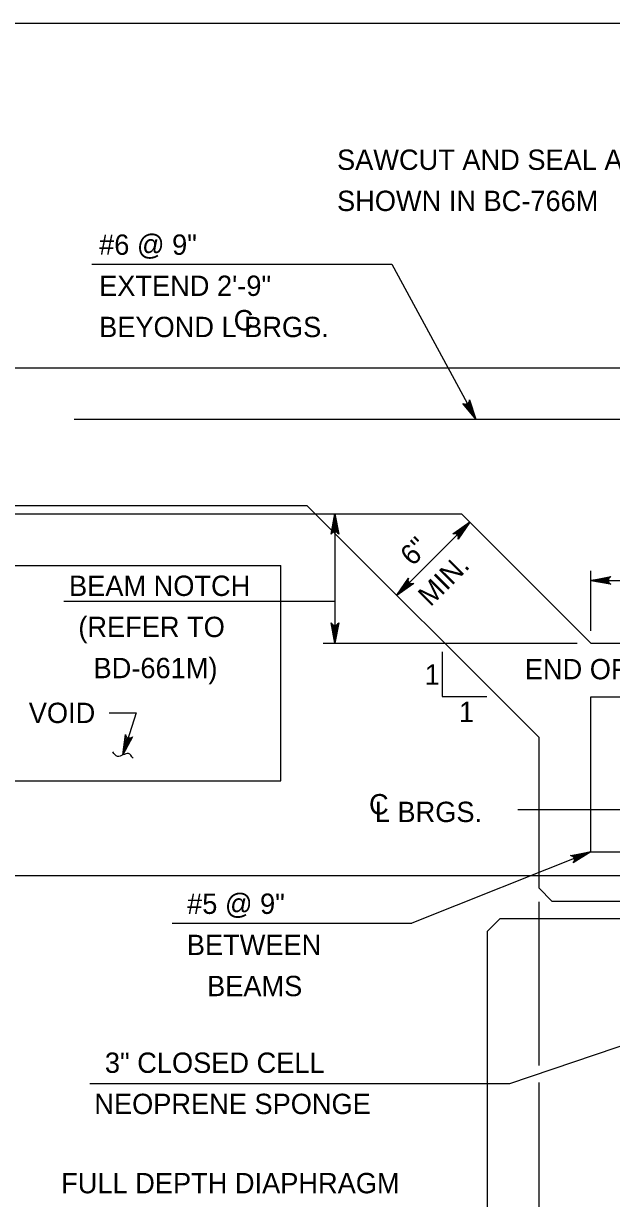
# Model space of a CAD drawing. Extents: x 636530 to 644067, y 294168 to 299122.
# Drawn here: x 640847.2 to 640934, y 296950.1 to 297123.5 of the extents above; entities that cross this region are included whole.
import ezdxf

# ---------------------------------------------------------------- set-up
doc = ezdxf.new("R2010")
doc.units = 0
doc.layers.add('1', color=7, linetype='Continuous')

msp = doc.modelspace()

# ---------------------------------------------------------------- linework, layer by layer
at = {"layer": '1'}
for p, q in [((641514.78, 297123.48), (640728.78, 297123.48)), ((640857.29, 297087.95), (640901.56, 297087.95)), ((640901.56, 297087.95), (640913.95, 297065.06)), ((640835.51, 297072.68), (640976.25, 297072.68)), ((640854.72, 297065.06), (640969.02, 297065.06)), ((640835.51, 297052.35), (640889.05, 297052.35)), ((640923.3, 297018.1), (640889.05, 297052.35)), ((640835.51, 297051.09), (640890.31, 297051.09)), ((640890.31, 297051.09), (640911.87, 297051.09)), ((640893.18, 297051.09), (640893.18, 297032.04)), ((640930.92, 297032.04), (640911.87, 297051.09)), ((640913.07, 297049.88), (640902.29, 297039.11)), ((640835.51, 297043.47), (640885.2, 297043.47)), ((640885.2, 297011.72), (640885.2, 297043.47)), ((640930.92, 297033.82), (640930.92, 297042.68)), ((640930.92, 297041.28), (640961.4, 297041.28)), ((640853.17, 297038.24), (640893.18, 297038.24)), ((640891.44, 297032.04), (640928.94, 297032.04)), ((640930.92, 297032.04), (640961.4, 297032.04)), ((640908.98, 297030.76), (640908.98, 297024.17)), ((640908.98, 297024.17), (640915.57, 297024.17)), ((640930.92, 297001.24), (640930.92, 297024.11)), ((640930.92, 297024.11), (640967.43, 297024.11)), ((640859.85, 297021.73), (640863.83, 297021.73)), ((640863.83, 297021.73), (640861.91, 297015.52)), ((640923.3, 296995.84), (640923.3, 297018.1)), ((640835.51, 297011.72), (640885.2, 297011.72)), ((640920.15, 297007.48), (640938.54, 297007.48)), ((640930.92, 297001.24), (640904.51, 296990.71)), ((640930.92, 297001.24), (640967.43, 297001.24)), ((640835.51, 296997.75), (640923.3, 296997.75)), ((640923.3, 296997.75), (640961.4, 296997.75)), ((640923.3, 296995.84), (640925.2, 296993.94)), ((640923.3, 296969.69), (640923.3, 296993.84)), ((640925.2, 296993.94), (640969.02, 296993.94)), ((640915.68, 296989.49), (640917.58, 296991.4)), ((640917.58, 296991.4), (640961.4, 296991.4)), ((640869.15, 296990.71), (640904.51, 296990.71)), ((640915.68, 296885.71), (640915.68, 296989.49)), ((640919, 296967.02), (640944.62, 296975.7)), ((640857.04, 296967.02), (640919, 296967.02)), ((640923.3, 296947.41), (640923.3, 296967.2))]:
    msp.add_line(p, q, dxfattribs=at)
for points in [[(640913.95, 297065.06), (640912.04, 297067.41), (640912.17, 297067.35), (640912.29, 297067.29), (640912.41, 297067.28), (640912.52, 297067.28), (640912.62, 297067.31), (640912.72, 297067.34), (640912.79, 297067.41), (640912.87, 297067.47), (640912.93, 297067.57), (640912.99, 297067.67), (640913.01, 297067.81), (640913.02, 297067.95), (640913.95, 297065.06), (640913.01, 297067.81), (640912.99, 297067.67), (640913.95, 297065.06), (640912.93, 297067.57), (640912.87, 297067.47), (640913.95, 297065.06), (640912.79, 297067.41), (640912.72, 297067.34), (640913.95, 297065.06), (640912.62, 297067.31), (640912.52, 297067.28), (640913.95, 297065.06), (640912.41, 297067.28), (640912.29, 297067.29), (640913.95, 297065.06), (640912.17, 297067.35)], [(640893.18, 297051.09), (640893.74, 297048.1), (640893.66, 297048.22), (640893.58, 297048.33), (640893.48, 297048.39), (640893.38, 297048.45), (640893.28, 297048.47), (640893.18, 297048.49), (640893.08, 297048.47), (640892.98, 297048.45), (640892.88, 297048.39), (640892.78, 297048.33), (640892.7, 297048.22), (640892.62, 297048.1), (640893.18, 297051.09), (640892.7, 297048.22), (640892.78, 297048.33), (640893.18, 297051.09), (640892.88, 297048.39), (640892.98, 297048.45), (640893.18, 297051.09), (640893.08, 297048.47), (640893.18, 297048.49), (640893.18, 297051.09), (640893.28, 297048.47), (640893.38, 297048.45), (640893.18, 297051.09), (640893.48, 297048.39), (640893.58, 297048.33), (640893.18, 297051.09), (640893.66, 297048.22)], [(640913.07, 297049.88), (640911.36, 297047.38), (640911.38, 297047.52), (640911.41, 297047.65), (640911.38, 297047.77), (640911.35, 297047.88), (640911.29, 297047.96), (640911.23, 297048.04), (640911.15, 297048.1), (640911.07, 297048.16), (640910.95, 297048.19), (640910.84, 297048.22), (640910.7, 297048.19), (640910.57, 297048.17), (640913.07, 297049.88), (640910.7, 297048.19), (640910.84, 297048.22), (640913.07, 297049.88), (640910.95, 297048.19), (640911.07, 297048.16), (640913.07, 297049.88), (640911.15, 297048.1), (640911.23, 297048.04), (640913.07, 297049.88), (640911.29, 297047.96), (640911.35, 297047.88), (640913.07, 297049.88), (640911.38, 297047.77), (640911.41, 297047.65), (640913.07, 297049.88), (640911.38, 297047.52)], [(640902.29, 297039.11), (640904.01, 297041.61), (640903.98, 297041.47), (640903.96, 297041.34), (640903.99, 297041.22), (640904.02, 297041.11), (640904.07, 297041.03), (640904.13, 297040.94), (640904.22, 297040.89), (640904.3, 297040.83), (640904.41, 297040.8), (640904.52, 297040.77), (640904.66, 297040.79), (640904.8, 297040.82), (640902.29, 297039.11), (640904.66, 297040.79), (640904.52, 297040.77), (640902.29, 297039.11), (640904.41, 297040.8), (640904.3, 297040.83), (640902.29, 297039.11), (640904.22, 297040.89), (640904.13, 297040.94), (640902.29, 297039.11), (640904.07, 297041.03), (640904.02, 297041.11), (640902.29, 297039.11), (640903.99, 297041.22), (640903.96, 297041.34), (640902.29, 297039.11), (640903.98, 297041.47)], [(640930.92, 297041.28), (640933.9, 297041.84), (640933.78, 297041.76), (640933.67, 297041.68), (640933.61, 297041.58), (640933.55, 297041.48), (640933.53, 297041.38), (640933.52, 297041.28), (640933.53, 297041.18), (640933.55, 297041.08), (640933.61, 297040.98), (640933.67, 297040.88), (640933.78, 297040.8), (640933.9, 297040.72), (640930.92, 297041.28), (640933.78, 297040.8), (640933.67, 297040.88), (640930.92, 297041.28), (640933.61, 297040.98), (640933.55, 297041.08), (640930.92, 297041.28), (640933.53, 297041.18), (640933.52, 297041.28), (640930.92, 297041.28), (640933.53, 297041.38), (640933.55, 297041.48), (640930.92, 297041.28), (640933.61, 297041.58), (640933.67, 297041.68), (640930.92, 297041.28), (640933.78, 297041.76)], [(640893.18, 297032.04), (640892.62, 297035.02), (640892.7, 297034.9), (640892.78, 297034.79), (640892.88, 297034.73), (640892.98, 297034.67), (640893.08, 297034.65), (640893.18, 297034.64), (640893.28, 297034.65), (640893.38, 297034.67), (640893.48, 297034.73), (640893.58, 297034.79), (640893.66, 297034.9), (640893.74, 297035.02), (640893.18, 297032.04), (640893.66, 297034.9), (640893.58, 297034.79), (640893.18, 297032.04), (640893.48, 297034.73), (640893.38, 297034.67), (640893.18, 297032.04), (640893.28, 297034.65), (640893.18, 297034.64), (640893.18, 297032.04), (640893.08, 297034.65), (640892.98, 297034.67), (640893.18, 297032.04), (640892.88, 297034.73), (640892.78, 297034.79), (640893.18, 297032.04), (640892.7, 297034.9)], [(640861.91, 297015.52), (640862.26, 297018.53), (640862.34, 297018.27), (640862.5, 297018.09), (640862.68, 297018), (640862.88, 297017.98), (640863.11, 297018.03), (640863.33, 297018.2), (640861.91, 297015.52), (640863.11, 297018.03), (640862.88, 297017.98), (640861.91, 297015.52), (640862.68, 297018), (640862.5, 297018.09), (640861.91, 297015.52), (640862.34, 297018.27)], [(640930.92, 297001.24), (640928.35, 296999.62), (640928.43, 296999.74), (640928.51, 296999.85), (640928.53, 296999.97), (640928.54, 297000.08), (640928.52, 297000.18), (640928.5, 297000.28), (640928.45, 297000.37), (640928.4, 297000.45), (640928.3, 297000.52), (640928.21, 297000.6), (640928.08, 297000.63), (640927.94, 297000.66), (640930.92, 297001.24), (640928.08, 297000.63), (640928.21, 297000.6), (640930.92, 297001.24), (640928.3, 297000.52), (640928.4, 297000.45), (640930.92, 297001.24), (640928.45, 297000.37), (640928.5, 297000.28), (640930.92, 297001.24), (640928.52, 297000.18), (640928.54, 297000.08), (640930.92, 297001.24), (640928.53, 296999.97), (640928.51, 296999.85), (640930.92, 297001.24), (640928.43, 296999.74)]]:
    msp.add_lwpolyline(points, dxfattribs=at)
msp.add_spline([(640863.39, 297015.03), (640862.7, 297015.72), (640861.11, 297015.31), (640860.42, 297015.96)], degree=3, dxfattribs=at)

# ---------------------------------------------------------------- texts
for s, p in [('SAWCUT AND SEAL AS', (640893.49, 297101.87)), ('SHOWN IN BC-766M', (640893.49, 297095.8)), ('C', (640878.24, 297078.19)), ('BEAM NOTCH', (640853.95, 297038.99)), ('(REFER TO', (640855.32, 297032.92)), ('BD-661M)', (640857.57, 297026.85)), ('END OF BEAM', (640921.2, 297026.69)), ('1', (640906.42, 297025.88)), ('VOID', (640848.01, 297020.23)), ('1', (640911.48, 297020.37)), ('C', (640898.21, 297006.75)), ('L BRGS.', (640899.06, 297005.62)), ('#5 @ 9"', (640871.37, 296992.06)), ('BETWEEN', (640871.33, 296985.99)), ('BEAMS', (640874.32, 296979.92)), ('FULL DEPTH DIAPHRAGM', (640852.79, 296950.83))]:
    msp.add_text(s, height=3, dxfattribs=at).set_placement(p)
for s, rotation, p in [('#6 @ 9"', 360, (640858.39, 297089.34)), ('EXTEND 2\'-9"', 360, (640858.39, 297083.27)), ('BEYOND L BRGS.', 360, (640858.39, 297077.19)), ('6"', 45, (640904.64, 297043.27)), ('MIN.', 45, (640907.26, 297037.3)), ('3" CLOSED CELL', 360, (640859.24, 296968.6)), ('NEOPRENE SPONGE', 360, (640857.68, 296962.52))]:
    msp.add_text(s, height=3, rotation=rotation, dxfattribs=at).set_placement(p)

doc.saveas('drawing.dxf')
